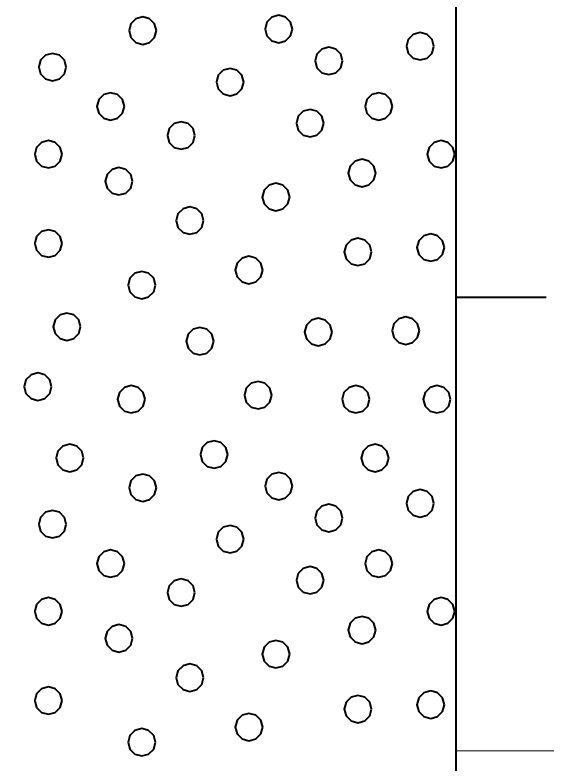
# Model space of a CAD drawing. Extents: x -582 to 653, y -817 to -3.
# Drawn here: x 458.213 to 461.162, y -195.541 to -191.384 of the extents above; entities that cross this region are included whole.
import ezdxf

# ---------------------------------------------------------------- set-up
doc = ezdxf.new("R2010")
doc.units = 0
doc.header["$LTSCALE"] = 0.4
doc.layers.add('27', color=7, linetype='Continuous', lineweight=40)
doc.layers.add('7', color=7, linetype='Continuous', lineweight=13)

msp = doc.modelspace()

# ---------------------------------------------------------------- linework, layer by layer
at = {"layer": '27'}
msp.add_line((461.1617, -192.9529), (460.6617, -192.9529), dxfattribs=at)
for points in [[(458.1617, -188.5529), (460.6617, -188.5529), (460.6617, -215.0529), (458.1617, -215.0529)], [(458.9986, -191.4708), (458.9883, -191.4327), (458.9605, -191.4048), (458.9224, -191.3946), (458.8843, -191.4048), (458.8564, -191.4327), (458.8462, -191.4708), (458.8564, -191.5089), (458.8843, -191.5368), (458.9224, -191.547), (458.9605, -191.5368), (458.9883, -191.5089)], [(459.7536, -191.4618), (459.7434, -191.4237), (459.7155, -191.3958), (459.6774, -191.3856), (459.6393, -191.3958), (459.6115, -191.4237), (459.6012, -191.4618), (459.6115, -191.4999), (459.6393, -191.5278), (459.6774, -191.538), (459.7155, -191.5278), (459.7434, -191.4999)], [(460.5391, -191.5577), (460.5289, -191.5196), (460.501, -191.4917), (460.4629, -191.4815), (460.4248, -191.4917), (460.3969, -191.5196), (460.3867, -191.5577), (460.3969, -191.5958), (460.4248, -191.6237), (460.4629, -191.6339), (460.501, -191.6237), (460.5289, -191.5958)], [(460.0319, -191.6391), (460.0217, -191.601), (459.9938, -191.5731), (459.9557, -191.5629), (459.9176, -191.5731), (459.8897, -191.601), (459.8795, -191.6391), (459.8897, -191.6772), (459.9176, -191.7051), (459.9557, -191.7153), (459.9938, -191.7051), (460.0217, -191.6772)], [(458.4974, -191.6734), (458.4872, -191.6353), (458.4593, -191.6074), (458.4212, -191.5972), (458.3831, -191.6074), (458.3552, -191.6353), (458.345, -191.6734), (458.3552, -191.7115), (458.3831, -191.7394), (458.4212, -191.7496), (458.4593, -191.7394), (458.4872, -191.7115)], [(459.4835, -191.7566), (459.4733, -191.7185), (459.4454, -191.6906), (459.4073, -191.6804), (459.3692, -191.6906), (459.3413, -191.7185), (459.3311, -191.7566), (459.3413, -191.7947), (459.3692, -191.8226), (459.4073, -191.8328), (459.4454, -191.8226), (459.4733, -191.7947)], [(458.8203, -191.8921), (458.8101, -191.854), (458.7822, -191.8261), (458.7441, -191.8159), (458.706, -191.8261), (458.6782, -191.854), (458.6679, -191.8921), (458.6782, -191.9302), (458.706, -191.958), (458.7441, -191.9683), (458.7822, -191.958), (458.8101, -191.9302)], [(460.309, -191.8921), (460.2988, -191.854), (460.2709, -191.8261), (460.2328, -191.8159), (460.1947, -191.8261), (460.1668, -191.854), (460.1566, -191.8921), (460.1668, -191.9302), (460.1947, -191.958), (460.2328, -191.9683), (460.2709, -191.958), (460.2988, -191.9302)], [(459.9276, -191.9849), (459.9174, -191.9468), (459.8895, -191.9189), (459.8514, -191.9087), (459.8133, -191.9189), (459.7854, -191.9468), (459.7752, -191.9849), (459.7854, -192.023), (459.8133, -192.0508), (459.8514, -192.0611), (459.8895, -192.0508), (459.9174, -192.023)], [(459.2119, -192.0535), (459.2017, -192.0154), (459.1738, -191.9875), (459.1357, -191.9773), (459.0976, -191.9875), (459.0697, -192.0154), (459.0595, -192.0535), (459.0697, -192.0916), (459.0976, -192.1195), (459.1357, -192.1297), (459.1738, -192.1195), (459.2017, -192.0916)], [(458.4746, -192.1577), (458.4643, -192.1196), (458.4365, -192.0918), (458.3984, -192.0815), (458.3603, -192.0918), (458.3324, -192.1196), (458.3222, -192.1577), (458.3324, -192.1958), (458.3603, -192.2237), (458.3984, -192.2339), (458.4365, -192.2237), (458.4643, -192.1958)], [(460.6548, -192.1577), (460.6446, -192.1196), (460.6167, -192.0918), (460.5786, -192.0815), (460.5405, -192.0918), (460.5126, -192.1196), (460.5024, -192.1577), (460.5126, -192.1958), (460.5405, -192.2237), (460.5786, -192.2339), (460.6167, -192.2237), (460.6446, -192.1958)], [(460.2162, -192.262), (460.206, -192.2239), (460.1781, -192.196), (460.14, -192.1858), (460.1019, -192.196), (460.074, -192.2239), (460.0638, -192.262), (460.074, -192.3001), (460.1019, -192.328), (460.14, -192.3382), (460.1781, -192.328), (460.206, -192.3001)], [(458.8661, -192.3078), (458.8559, -192.2697), (458.828, -192.2418), (458.7899, -192.2316), (458.7518, -192.2418), (458.7239, -192.2697), (458.7137, -192.3078), (458.7239, -192.3459), (458.7518, -192.3737), (458.7899, -192.384), (458.828, -192.3737), (458.8559, -192.3459)], [(459.7382, -192.3955), (459.728, -192.3574), (459.7001, -192.3295), (459.662, -192.3193), (459.6239, -192.3295), (459.596, -192.3574), (459.5858, -192.3955), (459.596, -192.4336), (459.6239, -192.4615), (459.662, -192.4717), (459.7001, -192.4615), (459.728, -192.4336)], [(459.2602, -192.5264), (459.25, -192.4883), (459.2221, -192.4604), (459.184, -192.4502), (459.1459, -192.4604), (459.118, -192.4883), (459.1078, -192.5264), (459.118, -192.5645), (459.1459, -192.5924), (459.184, -192.6026), (459.2221, -192.5924), (459.25, -192.5645)], [(458.4746, -192.6535), (458.4643, -192.6154), (458.4365, -192.5876), (458.3984, -192.5773), (458.3603, -192.5876), (458.3324, -192.6154), (458.3222, -192.6535), (458.3324, -192.6916), (458.3603, -192.7195), (458.3984, -192.7297), (458.4365, -192.7195), (458.4643, -192.6916)], [(460.1933, -192.7006), (460.1831, -192.6625), (460.1552, -192.6346), (460.1171, -192.6244), (460.079, -192.6346), (460.0511, -192.6625), (460.0409, -192.7006), (460.0511, -192.7387), (460.079, -192.7666), (460.1171, -192.7768), (460.1552, -192.7666), (460.1831, -192.7387)], [(460.5976, -192.6764), (460.5874, -192.6383), (460.5595, -192.6104), (460.5214, -192.6002), (460.4833, -192.6104), (460.4554, -192.6383), (460.4452, -192.6764), (460.4554, -192.7145), (460.4833, -192.7424), (460.5214, -192.7526), (460.5595, -192.7424), (460.5874, -192.7145)], [(459.5882, -192.801), (459.578, -192.7629), (459.5501, -192.735), (459.512, -192.7248), (459.4739, -192.735), (459.446, -192.7629), (459.4358, -192.801), (459.446, -192.8391), (459.4739, -192.867), (459.512, -192.8772), (459.5501, -192.867), (459.578, -192.8391)], [(458.9932, -192.8849), (458.983, -192.8468), (458.9551, -192.8189), (458.917, -192.8087), (458.8789, -192.8189), (458.851, -192.8468), (458.8408, -192.8849), (458.851, -192.923), (458.8789, -192.9509), (458.917, -192.9611), (458.9551, -192.9509), (458.983, -192.923)], [(458.5775, -193.1163), (458.5673, -193.0782), (458.5394, -193.0503), (458.5013, -193.0401), (458.4632, -193.0503), (458.4353, -193.0782), (458.4251, -193.1163), (458.4353, -193.1544), (458.4632, -193.1823), (458.5013, -193.1925), (458.5394, -193.1823), (458.5673, -193.1544)], [(459.9734, -193.1455), (459.9632, -193.1074), (459.9353, -193.0795), (459.8972, -193.0693), (459.8591, -193.0795), (459.8312, -193.1074), (459.821, -193.1455), (459.8312, -193.1836), (459.8591, -193.2115), (459.8972, -193.2217), (459.9353, -193.2115), (459.9632, -193.1836)], [(460.459, -193.1379), (460.4488, -193.0998), (460.4209, -193.0719), (460.3828, -193.0617), (460.3447, -193.0719), (460.3168, -193.0998), (460.3066, -193.1379), (460.3168, -193.176), (460.3447, -193.2039), (460.3828, -193.2141), (460.4209, -193.2039), (460.4488, -193.176)], [(459.3161, -193.1964), (459.3059, -193.1583), (459.278, -193.1304), (459.2399, -193.1202), (459.2018, -193.1304), (459.1739, -193.1583), (459.1637, -193.1964), (459.1739, -193.2345), (459.2018, -193.2624), (459.2399, -193.2726), (459.278, -193.2624), (459.3059, -193.2345)], [(458.4161, -193.4494), (458.4059, -193.4113), (458.378, -193.3834), (458.3399, -193.3732), (458.3018, -193.3834), (458.2739, -193.4113), (458.2637, -193.4494), (458.2739, -193.4875), (458.3018, -193.5154), (458.3399, -193.5256), (458.378, -193.5154), (458.4059, -193.4875)], [(459.639, -193.4964), (459.6288, -193.4583), (459.6009, -193.4304), (459.5628, -193.4202), (459.5247, -193.4304), (459.4968, -193.4583), (459.4866, -193.4964), (459.4968, -193.5345), (459.5247, -193.5624), (459.5628, -193.5726), (459.6009, -193.5624), (459.6288, -193.5345)], [(458.9348, -193.5193), (458.9245, -193.4812), (458.8967, -193.4533), (458.8586, -193.4431), (458.8205, -193.4533), (458.7926, -193.4812), (458.7824, -193.5193), (458.7926, -193.5574), (458.8205, -193.5853), (458.8586, -193.5955), (458.8967, -193.5853), (458.9245, -193.5574)], [(460.1819, -193.5193), (460.1717, -193.4812), (460.1438, -193.4533), (460.1057, -193.4431), (460.0676, -193.4533), (460.0397, -193.4812), (460.0295, -193.5193), (460.0397, -193.5574), (460.0676, -193.5853), (460.1057, -193.5955), (460.1438, -193.5853), (460.1717, -193.5574)], [(460.6319, -193.5193), (460.6217, -193.4812), (460.5938, -193.4533), (460.5557, -193.4431), (460.5176, -193.4533), (460.4897, -193.4812), (460.4795, -193.5193), (460.4897, -193.5574), (460.5176, -193.5853), (460.5557, -193.5955), (460.5938, -193.5853), (460.6217, -193.5574)], [(459.3946, -193.826), (459.3844, -193.7879), (459.3565, -193.76), (459.3184, -193.7498), (459.2803, -193.76), (459.2524, -193.7879), (459.2422, -193.826), (459.2524, -193.8641), (459.2803, -193.8919), (459.3184, -193.9022), (459.3565, -193.8919), (459.3844, -193.8641)], [(458.5936, -193.8455), (458.5834, -193.8074), (458.5555, -193.7796), (458.5174, -193.7693), (458.4793, -193.7796), (458.4514, -193.8074), (458.4412, -193.8455), (458.4514, -193.8836), (458.4793, -193.9115), (458.5174, -193.9217), (458.5555, -193.9115), (458.5834, -193.8836)], [(460.2882, -193.8456), (460.278, -193.8075), (460.2501, -193.7796), (460.212, -193.7694), (460.1739, -193.7796), (460.146, -193.8075), (460.1358, -193.8456), (460.146, -193.8837), (460.1739, -193.9116), (460.212, -193.9218), (460.2501, -193.9116), (460.278, -193.8837)], [(458.9986, -194.0108), (458.9883, -193.9727), (458.9605, -193.9448), (458.9224, -193.9346), (458.8843, -193.9448), (458.8564, -193.9727), (458.8462, -194.0108), (458.8564, -194.0489), (458.8843, -194.0768), (458.9224, -194.087), (458.9605, -194.0768), (458.9883, -194.0489)], [(459.7536, -194.0018), (459.7434, -193.9637), (459.7155, -193.9358), (459.6774, -193.9256), (459.6393, -193.9358), (459.6115, -193.9637), (459.6012, -194.0018), (459.6115, -194.0399), (459.6393, -194.0678), (459.6774, -194.078), (459.7155, -194.0678), (459.7434, -194.0399)], [(460.5391, -194.0977), (460.5289, -194.0596), (460.501, -194.0317), (460.4629, -194.0215), (460.4248, -194.0317), (460.3969, -194.0596), (460.3867, -194.0977), (460.3969, -194.1358), (460.4248, -194.1637), (460.4629, -194.1739), (460.501, -194.1637), (460.5289, -194.1358)], [(460.0319, -194.1791), (460.0217, -194.141), (459.9938, -194.1131), (459.9557, -194.1029), (459.9176, -194.1131), (459.8897, -194.141), (459.8795, -194.1791), (459.8897, -194.2172), (459.9176, -194.2451), (459.9557, -194.2553), (459.9938, -194.2451), (460.0217, -194.2172)], [(458.4974, -194.2134), (458.4872, -194.1753), (458.4593, -194.1474), (458.4212, -194.1372), (458.3831, -194.1474), (458.3552, -194.1753), (458.345, -194.2134), (458.3552, -194.2515), (458.3831, -194.2794), (458.4212, -194.2896), (458.4593, -194.2794), (458.4872, -194.2515)], [(459.4835, -194.2966), (459.4733, -194.2585), (459.4454, -194.2306), (459.4073, -194.2204), (459.3692, -194.2306), (459.3413, -194.2585), (459.3311, -194.2966), (459.3413, -194.3347), (459.3692, -194.3626), (459.4073, -194.3728), (459.4454, -194.3626), (459.4733, -194.3347)], [(458.8203, -194.4321), (458.8101, -194.394), (458.7822, -194.3661), (458.7441, -194.3559), (458.706, -194.3661), (458.6782, -194.394), (458.6679, -194.4321), (458.6782, -194.4702), (458.706, -194.498), (458.7441, -194.5083), (458.7822, -194.498), (458.8101, -194.4702)], [(460.309, -194.4321), (460.2988, -194.394), (460.2709, -194.3661), (460.2328, -194.3559), (460.1947, -194.3661), (460.1668, -194.394), (460.1566, -194.4321), (460.1668, -194.4702), (460.1947, -194.498), (460.2328, -194.5083), (460.2709, -194.498), (460.2988, -194.4702)], [(459.9276, -194.5249), (459.9174, -194.4868), (459.8895, -194.4589), (459.8514, -194.4487), (459.8133, -194.4589), (459.7854, -194.4868), (459.7752, -194.5249), (459.7854, -194.563), (459.8133, -194.5908), (459.8514, -194.6011), (459.8895, -194.5908), (459.9174, -194.563)], [(459.2119, -194.5935), (459.2017, -194.5554), (459.1738, -194.5275), (459.1357, -194.5173), (459.0976, -194.5275), (459.0697, -194.5554), (459.0595, -194.5935), (459.0697, -194.6316), (459.0976, -194.6595), (459.1357, -194.6697), (459.1738, -194.6595), (459.2017, -194.6316)], [(458.4746, -194.6977), (458.4643, -194.6596), (458.4365, -194.6318), (458.3984, -194.6215), (458.3603, -194.6318), (458.3324, -194.6596), (458.3222, -194.6977), (458.3324, -194.7358), (458.3603, -194.7637), (458.3984, -194.7739), (458.4365, -194.7637), (458.4643, -194.7358)], [(460.6548, -194.6977), (460.6446, -194.6596), (460.6167, -194.6318), (460.5786, -194.6215), (460.5405, -194.6318), (460.5126, -194.6596), (460.5024, -194.6977), (460.5126, -194.7358), (460.5405, -194.7637), (460.5786, -194.7739), (460.6167, -194.7637), (460.6446, -194.7358)], [(460.2162, -194.802), (460.206, -194.7639), (460.1781, -194.736), (460.14, -194.7258), (460.1019, -194.736), (460.074, -194.7639), (460.0638, -194.802), (460.074, -194.8401), (460.1019, -194.868), (460.14, -194.8782), (460.1781, -194.868), (460.206, -194.8401)], [(458.8661, -194.8478), (458.8559, -194.8097), (458.828, -194.7818), (458.7899, -194.7716), (458.7518, -194.7818), (458.7239, -194.8097), (458.7137, -194.8478), (458.7239, -194.8859), (458.7518, -194.9137), (458.7899, -194.924), (458.828, -194.9137), (458.8559, -194.8859)], [(459.7382, -194.9355), (459.728, -194.8974), (459.7001, -194.8695), (459.662, -194.8593), (459.6239, -194.8695), (459.596, -194.8974), (459.5858, -194.9355), (459.596, -194.9736), (459.6239, -195.0015), (459.662, -195.0117), (459.7001, -195.0015), (459.728, -194.9736)], [(459.2602, -195.0664), (459.25, -195.0283), (459.2221, -195.0004), (459.184, -194.9902), (459.1459, -195.0004), (459.118, -195.0283), (459.1078, -195.0664), (459.118, -195.1045), (459.1459, -195.1324), (459.184, -195.1426), (459.2221, -195.1324), (459.25, -195.1045)], [(458.4746, -195.1935), (458.4643, -195.1554), (458.4365, -195.1276), (458.3984, -195.1173), (458.3603, -195.1276), (458.3324, -195.1554), (458.3222, -195.1935), (458.3324, -195.2316), (458.3603, -195.2595), (458.3984, -195.2697), (458.4365, -195.2595), (458.4643, -195.2316)], [(460.1933, -195.2406), (460.1831, -195.2025), (460.1552, -195.1746), (460.1171, -195.1644), (460.079, -195.1746), (460.0511, -195.2025), (460.0409, -195.2406), (460.0511, -195.2787), (460.079, -195.3066), (460.1171, -195.3168), (460.1552, -195.3066), (460.1831, -195.2787)], [(460.5976, -195.2164), (460.5874, -195.1783), (460.5595, -195.1504), (460.5214, -195.1402), (460.4833, -195.1504), (460.4554, -195.1783), (460.4452, -195.2164), (460.4554, -195.2545), (460.4833, -195.2824), (460.5214, -195.2926), (460.5595, -195.2824), (460.5874, -195.2545)], [(459.5882, -195.341), (459.578, -195.3029), (459.5501, -195.275), (459.512, -195.2648), (459.4739, -195.275), (459.446, -195.3029), (459.4358, -195.341), (459.446, -195.3791), (459.4739, -195.407), (459.512, -195.4172), (459.5501, -195.407), (459.578, -195.3791)], [(458.9932, -195.4249), (458.983, -195.3868), (458.9551, -195.3589), (458.917, -195.3487), (458.8789, -195.3589), (458.851, -195.3868), (458.8408, -195.4249), (458.851, -195.463), (458.8789, -195.4909), (458.917, -195.5011), (458.9551, -195.4909), (458.983, -195.463)]]:
    msp.add_lwpolyline(points, close=True, dxfattribs=at)
at = {"layer": '7'}
msp.add_line((460.6617, -195.4729), (497.9411, -195.4729), dxfattribs=at)

doc.saveas('drawing.dxf')
